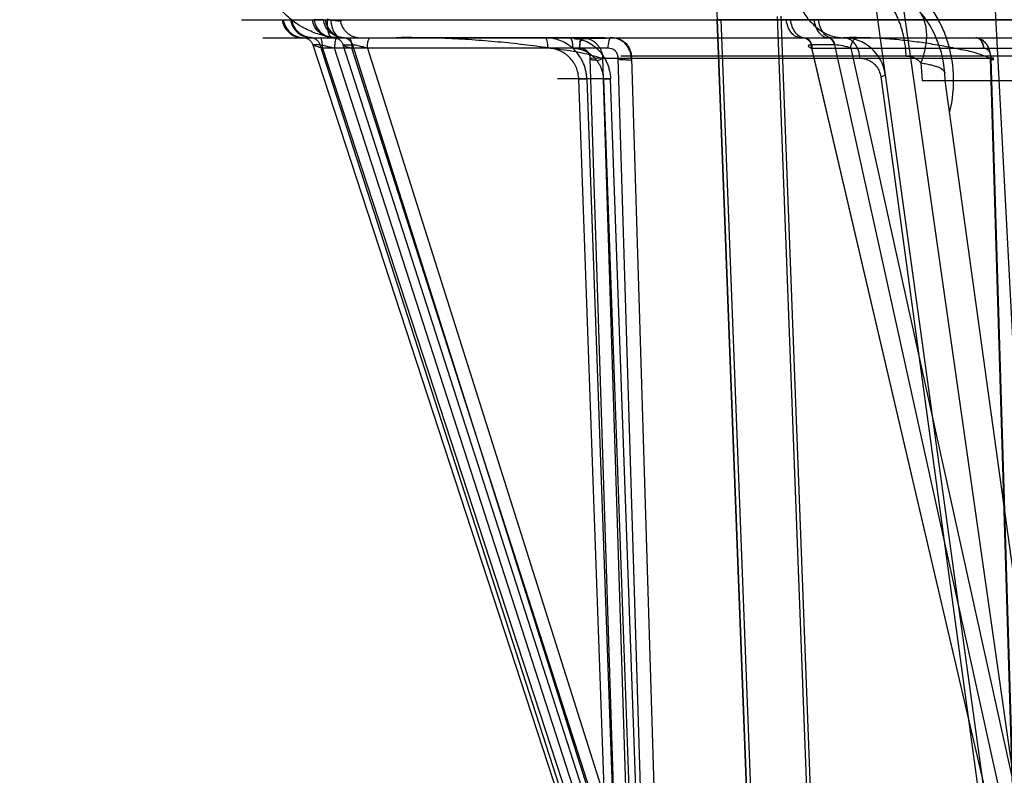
# Model space of a CAD drawing. Header units: millimetres. Extents: x 0 to 297, y 0 to 210.
# Tile 419 of 455: x 241.902 to 242.271, y 160.279 to 160.562. Entities that reach past the tile are written whole.
import ezdxf

# ---------------------------------------------------------------- set-up
doc = ezdxf.new("R2010")
doc.units = ezdxf.units.MM
doc.header["$LTSCALE"] = 16.335
doc.layers.get('0').update_dxf_attribs({"linetype": 'CONTINUOUS'})
for name, color, linetype in [('AXES_REF', 7, 'CONTINUOUS'), ('INTFCLR_1', 7, 'CONTINUOUS'), ('INTFCLR_144815', 7, 'CONTINUOUS'), ('INTFCLR_72935', 7, 'CONTINUOUS')]:
    doc.layers.add(name, color=color, linetype=linetype)

msp = doc.modelspace()

# ---------------------------------------------------------------- linework, layer by layer
at = {"color": 7, "linetype": 'Continuous'}
for centre, radius in [((241.4302422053, 154.539298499), 7.756662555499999), ((241.4302422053, 154.539298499), 7.756), ((241.4302422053, 154.539298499), 7.706331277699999), ((241.4302422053, 161.177698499), 0.684), ((241.4302422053, 161.177698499), 0.6679999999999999), ((241.4302422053, 161.177698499), 0.6464), ((241.4302422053, 161.177698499), 0.64), ((241.4302422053, 161.177698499), 0.636), ((241.4302422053, 161.177698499), 0.616)]:
    msp.add_circle(centre, radius, dxfattribs=at)
at = {"color": 9, "linetype": 'Continuous'}
msp.add_circle((241.4302422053, 161.177698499), 0.664, dxfattribs=at)
at = {"color": 7, "linetype": 'Continuous'}
msp.add_arc((241.4302422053, 154.539298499), 7.68, 278.2771290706, 261.7228709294, dxfattribs=at)
at = {"layer": 'AXES_REF', "color": 9, "linetype": 'Continuous'}
msp.add_arc((241.4302422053, 154.539298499), 7.075609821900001, 94.4118118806, 85.5881881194, dxfattribs=at)
at = {"layer": 'INTFCLR_1', "color": 6, "linetype": 'Continuous'}
for p, q in [((243.1292272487, 160.562025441), (242.1637044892, 160.562025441)), ((242.1637044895, 160.5620254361), (242.2052242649, 159.4752871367)), ((242.1637049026, 160.5620146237), (242.1651128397, 160.562111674)), ((242.1651132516, 160.5621008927), (242.2066348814, 159.4753140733)), ((242.1975491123, 160.2678622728), (242.1862640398, 160.5632376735)), ((242.1989586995, 160.2679161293), (242.1876727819, 160.5633136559))]:
    msp.add_line(p, q, dxfattribs=at)
msp.add_arc((242.6464658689, 160.595298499), 0.4839066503, 179.5302673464, 183.9440080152, dxfattribs=at)
at = {"layer": 'INTFCLR_144815', "color": 9, "linetype": 'Continuous'}
for p, q in [((242.2866105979, 160.1957300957), (242.1415347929, 161.2100770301)), ((242.2815047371, 160.1447785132), (242.2087760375, 160.6718127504)), ((241.9853170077, 160.5620470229), (242.1911509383, 160.5620455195)), ((242.0009266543, 160.5620440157), (242.0027200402, 160.5620440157)), ((242.0160046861, 160.5620440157), (242.0124614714, 160.5620440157)), ((242.0187288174, 160.5618622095), (242.0174235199, 160.5622041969)), ((242.2000142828, 160.5620440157), (242.1911511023, 160.5620440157)), ((242.2000141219, 160.5620455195), (242.449849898, 160.5620470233)), ((241.9932185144, 160.5552984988), (243.312773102, 160.555298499)), ((242.0084252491, 160.5552975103), (242.0081947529, 160.555298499)), ((242.0111606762, 160.5552974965), (242.009357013, 160.5552976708)), ((242.0118246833, 160.555298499), (242.0112071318, 160.5552975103)), ((242.0120773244, 160.55256341), (242.1203572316, 160.2211820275)), ((242.0147708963, 160.55256341), (242.0120773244, 160.55256341)), ((242.1217497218, 160.2211820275), (242.0147708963, 160.55256341)), ((242.0226306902, 160.555298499), (242.0192702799, 160.5555080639)), ((242.0194510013, 160.555298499), (242.0198121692, 160.5552975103)), ((242.0198673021, 160.5552974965), (242.0233681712, 160.5552974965)), ((242.129889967, 160.2211820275), (242.0234105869, 160.55256341)), ((242.0234105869, 160.55256341), (242.026911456, 160.55256341)), ((242.0269416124, 160.5525638), (242.026911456, 160.55256341)), ((242.026911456, 160.55256341), (242.131699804, 160.2211820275)), ((242.195085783, 160.5552984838), (242.1963285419, 160.5552974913)), ((242.196470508, 160.5552974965), (242.205227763, 160.5552974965)), ((242.1989974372, 160.55256341), (242.1989255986, 160.5525638)), ((242.2764463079, 160.2211820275), (242.1989974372, 160.55256341)), ((242.2077546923, 160.55256341), (242.1989974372, 160.55256341)), ((242.2053729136, 160.5552974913), (242.2068871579, 160.5552984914)), ((242.2078281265, 160.5525638), (242.2077546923, 160.55256341)), ((242.2077546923, 160.55256341), (242.2809735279, 160.2211820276)), ((242.0156788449, 160.551333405), (242.123154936, 160.2224120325)), ((242.1227185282, 160.5513334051), (242.0156788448, 160.5513334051)), ((242.1263469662, 160.2224120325), (242.0201622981, 160.551333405)), ((242.1323494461, 160.2224120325), (242.0266605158, 160.551333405)), ((242.0324877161, 160.551333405), (242.1364981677, 160.2224120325)), ((242.2761090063, 160.2224120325), (242.1992350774, 160.551333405)), ((242.1992350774, 160.5513334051), (242.2781605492, 160.5513334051)), ((242.2138115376, 160.551333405), (242.2864868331, 160.2224120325)), ((242.1159855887, 160.5474730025), (242.1263469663, 160.2224120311)), ((242.1207562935, 160.5475776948), (242.2662099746, 160.5475776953)), ((242.1318905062, 160.1984476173), (242.1207562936, 160.5475776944)), ((242.1364981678, 160.2224120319), (242.1265319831, 160.5474730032)), ((243.1653875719, 160.5484201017), (242.127544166, 160.5484201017)), ((242.1314933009, 160.547577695), (242.1422044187, 160.1984476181)), ((242.276693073, 160.1984476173), (242.2662099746, 160.547577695)), ((242.266335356, 160.5474730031), (242.2761090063, 160.2224120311)), ((242.2492629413, 160.5392985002), (242.2490678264, 160.5420887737)), ((242.1236823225, 160.539856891), (242.1038285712, 160.5398568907)), ((242.111793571, 160.5397521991), (242.1148912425, 160.5398603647)), ((242.1231549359, 160.222412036), (242.111793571, 160.5397521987)), ((242.1148104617, 160.5398568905), (242.1270300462, 160.1984476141)), ((242.1210004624, 160.5397521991), (242.1236823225, 160.5398568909)), ((242.1210004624, 160.5397521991), (242.1323494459, 160.2224120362)), ((242.1358872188, 160.1984476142), (242.1236823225, 160.5398568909)), ((242.2250445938, 160.5406713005), (242.2789710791, 160.1451560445)), ((242.2971876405, 160.192008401), (242.2492629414, 160.539298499))]:
    msp.add_line(p, q, dxfattribs=at)
at = {"layer": 'INTFCLR_144815', "color": 6, "linetype": 'Continuous'}
for p, q in [((242.29046601, 160.1389815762), (242.2611010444, 160.699298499)), ((242.2401063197, 160.5458154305), (242.2405620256, 160.5392985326)), ((242.2405520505, 160.539298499), (243.0523796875, 160.5392984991))]:
    msp.add_line(p, q, dxfattribs=at)
at = {"layer": 'INTFCLR_144815', "color": 7, "linetype": 'Continuous'}
for p, q in [((242.1207562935, 160.547577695), (242.1159855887, 160.5474730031)), ((242.1265319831, 160.5474730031), (242.1314933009, 160.547577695)), ((242.2490678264, 160.5420887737), (242.2485796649, 160.5430649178))]:
    msp.add_line(p, q, dxfattribs=at)
at = {"layer": 'INTFCLR_144815', "color": 9, "linetype": 'Continuous'}
msp.add_circle((242.6464658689, 160.139298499), 0.3956209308, dxfattribs=at)
for centre, radius, start, end in [((242.2091652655, 160.539298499), 0.04, 3.9999999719, 89.9999999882), ((242.2109108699, 160.539298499), 0.016, 7.8569748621, 89.99999998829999), ((242.2050725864, 160.5392326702), 0.0473174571, 345.5760701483, 19.8482747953), ((242.6464658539, 160.1393682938), 0.3916209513, 359.9897887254, 180.0102113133)]:
    msp.add_arc(centre, radius, start, end, dxfattribs=at)
for points, knots in [([(242.0192702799, 160.5555080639), (242.0183494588, 160.5556202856), (242.0165182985, 160.5559342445), (242.0129330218, 160.5569069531), (242.0099204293, 160.5581998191), (242.0074848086, 160.5595884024), (242.0058838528, 160.5605995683), (242.0031985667, 160.5625598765), (242.0004268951, 160.5652093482), (241.9980206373, 160.5681892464), (241.9958616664, 160.5713840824), (241.9943311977, 160.5744130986), (241.993300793, 160.5771216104), (241.9926890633, 160.5789577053), (241.9918240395, 160.5822191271), (241.9914352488, 160.5850977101), (241.9913396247, 160.5870192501)], [0, 0, 0, 0, 0.06096940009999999, 0.1218725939, 0.2439126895, 0.2749194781, 0.3061305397, 0.3683174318, 0.4931992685, 0.5566512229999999, 0.6198066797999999, 0.7463947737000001, 0.778407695, 0.8102573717, 0.8735491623, 1, 1, 1, 1]), ([(242.1899937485, 160.5870192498), (242.1899964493, 160.5865458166), (242.190015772, 160.5855913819), (242.1901116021, 160.5836582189), (242.1903442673, 160.5812061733), (242.1908126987, 160.5782520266), (242.1917002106, 160.5743391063), (242.193289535, 160.5696557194), (242.1959561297, 160.564606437), (242.1992559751, 160.5604599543), (242.2029978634, 160.5574487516), (242.206937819, 160.5556831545), (242.2096357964, 160.5552984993), (242.210910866, 160.555298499)], [0, 0, 0, 0, 0.0340774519, 0.0687006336, 0.1393008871, 0.2112464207, 0.2838353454, 0.4279363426, 0.5658356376, 0.6928549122, 0.8067642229, 0.908222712, 1, 1, 1, 1]), ([(242.2496862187, 160.5552985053), (242.2494954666, 160.5558290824), (242.2489412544, 160.5572885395), (242.2479210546, 160.5596239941), (242.2461356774, 160.5630999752), (242.2440649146, 160.5663643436), (242.2417433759, 160.5693823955), (242.2393160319, 160.5721858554), (242.2360542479, 160.5753515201), (242.2325128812, 160.5780994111), (242.2295701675, 160.580013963), (242.2266139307, 160.5817239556), (242.2213766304, 160.5842278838), (242.2158359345, 160.5859061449), (242.2110442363, 160.5867288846), (242.2078806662, 160.5871135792), (242.2054978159, 160.5872266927), (242.203915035, 160.5872286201)], [0, 0, 0, 0, 0.0284645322, 0.0787984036, 0.1285671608, 0.2256500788, 0.273394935, 0.320708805, 0.412764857, 0.5023490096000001, 0.5465190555, 0.5899295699, 0.6746804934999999, 0.8391693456, 0.8798035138, 0.9200937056, 1, 1, 1, 1]), ([(242.2345509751, 160.5484189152), (242.23449795, 160.550323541), (242.2341136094, 160.5542118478), (242.2326663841, 160.5599560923), (242.2302832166, 160.5654584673), (242.2270148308, 160.5703689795), (242.2230174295, 160.5743759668), (242.2185335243, 160.5772602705), (242.213857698, 160.5789361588), (242.2106867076, 160.5792984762), (242.209165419, 160.579298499)], [0, 0, 0, 0, 0.1297853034, 0.2650928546, 0.4019477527, 0.5362419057, 0.6645323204, 0.7847508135, 0.8963762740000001, 1, 1, 1, 1]), ([(242.2401163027, 160.5458138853), (242.2408933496, 160.5477138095), (242.2420768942, 160.5515124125), (242.2425327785, 160.5572041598), (242.2414748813, 160.5623220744), (242.2397256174, 160.5651528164), (242.2386843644, 160.5662915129)], [0, 0, 0, 0, 0.2853258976, 0.5489449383, 0.7855214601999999, 1, 1, 1, 1]), ([(242.0004744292, 160.5620470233), (242.0006129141, 160.5611521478), (242.0012112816, 160.5593434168), (242.0029953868, 160.5570873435), (242.0054535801, 160.5556254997), (242.0073073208, 160.5552984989), (242.0081947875, 160.555298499)], [0, 0, 0, 0, 0.2445646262, 0.5034961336, 0.7603132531, 1, 1, 1, 1]), ([(242.0009266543, 160.5620440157), (242.0010630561, 160.5611622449), (242.0016470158, 160.559381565), (242.003382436, 160.5571488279), (242.0057774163, 160.5556764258), (242.007593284, 160.555317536), (242.0084671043, 160.5552974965)], [0, 0, 0, 0, 0.2448636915, 0.5035720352, 0.7601332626, 1, 1, 1, 1]), ([(242.0036528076, 160.5620440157), (242.0037885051, 160.5611625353), (242.0043691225, 160.559383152), (242.0060960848, 160.5571502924), (242.0084810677, 160.5556768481), (242.0102904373, 160.5553175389), (242.0111606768, 160.5552974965)], [0, 0, 0, 0, 0.2453238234, 0.5042068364, 0.7605609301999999, 1, 1, 1, 1]), ([(242.0118247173, 160.555298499), (242.0109421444, 160.555298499), (242.0090972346, 160.5556260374), (242.0066525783, 160.5570893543), (242.004879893, 160.5593456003), (242.0042859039, 160.5611525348), (242.0041482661, 160.5620470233)], [0, 0, 0, 0, 0.2391081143, 0.4956418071, 0.7548115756, 1, 1, 1, 1]), ([(242.0194510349, 160.555298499), (242.0185787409, 160.555298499), (242.0167523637, 160.5556271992), (242.0143362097, 160.5570936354), (242.0125875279, 160.55935018), (242.0120026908, 160.5611533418), (242.0118668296, 160.5620470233)], [0, 0, 0, 0, 0.2378777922, 0.4938117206, 0.7534896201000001, 1, 1, 1, 1]), ([(242.0124614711, 160.5620440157), (242.0125952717, 160.5611634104), (242.0131659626, 160.5593881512), (242.0148665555, 160.5571550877), (242.01721979, 160.5556783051), (242.0190085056, 160.5553175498), (242.0198673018, 160.5552974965)], [0, 0, 0, 0, 0.2468099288, 0.5062763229, 0.7619689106, 1, 1, 1, 1]), ([(242.0233681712, 160.5552974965), (242.0225140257, 160.5553175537), (242.0207337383, 160.5556788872), (242.0183935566, 160.5571570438), (242.0167039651, 160.559390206), (242.0161375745, 160.561163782), (242.0160046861, 160.5620440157)], [0, 0, 0, 0, 0.2374611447, 0.4928806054, 0.7525812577, 1, 1, 1, 1]), ([(242.0166417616, 160.5620470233), (242.0167765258, 160.5611538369), (242.0173557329, 160.5593530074), (242.0190895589, 160.5570963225), (242.0214880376, 160.5556279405), (242.0233029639, 160.5552984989), (242.0241689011, 160.555298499)], [0, 0, 0, 0, 0.2473359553, 0.5073333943, 0.762893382, 1, 1, 1, 1]), ([(242.0174235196, 160.5622041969), (242.0173752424, 160.5613510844), (242.0173901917, 160.5596854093), (242.0176266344, 160.5574958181), (242.018468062, 160.5555001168), (242.0192702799, 160.5555080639)], [0, 0, 0, 0, 0.3541918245, 0.6674541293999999, 1, 1, 1, 1]), ([(242.0187288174, 160.5618622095), (242.0188057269, 160.5610122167), (242.0190854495, 160.5593819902), (242.0199153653, 160.5572564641), (242.0210857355, 160.5557299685), (242.0221688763, 160.555298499), (242.0226306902, 160.555298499)], [0, 0, 0, 0, 0.3128997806, 0.6023182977, 0.8306885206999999, 1, 1, 1, 1]), ([(242.0222132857, 160.5620470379), (242.0224014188, 160.5619689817), (242.0230148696, 160.5616944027), (242.0217928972, 160.5614660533), (242.0207259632, 160.5616696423), (242.0194430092, 160.5617652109), (242.0187288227, 160.5618622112)], [0, 0, 0, 0, 0.131462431, 0.2356474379, 0.5348131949, 1, 1, 1, 1]), ([(242.0222132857, 160.5620470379), (242.0223467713, 160.56115443), (242.0227752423, 160.5598129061), (242.0237680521, 160.5582401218), (242.0247346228, 160.5571857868), (242.0258687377, 160.5563365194), (242.0274821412, 160.5555443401), (242.0288152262, 160.555298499), (242.029673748, 160.555298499)], [0, 0, 0, 0, 0.247765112, 0.3777623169, 0.5086293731, 0.6381353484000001, 0.7643171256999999, 1, 1, 1, 1]), ([(242.1950854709, 160.555298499), (242.1944484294, 160.555298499), (242.1930414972, 160.5556722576), (242.1913121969, 160.5572141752), (242.1901130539, 160.559449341), (242.1897217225, 160.5611695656), (242.1896256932, 160.5620470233)], [0, 0, 0, 0, 0.2031558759, 0.4438233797, 0.7185033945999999, 1, 1, 1, 1]), ([(242.1911511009, 160.5620440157), (242.1912455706, 160.5611791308), (242.1916273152, 160.559483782), (242.19279221, 160.5572729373), (242.1944687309, 160.5557268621), (242.1958426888, 160.555317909), (242.1964705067, 160.5552974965)], [0, 0, 0, 0, 0.2814276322, 0.5559218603, 0.7968128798, 1, 1, 1, 1]), ([(242.2000142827, 160.5620440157), (242.2001065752, 160.5611798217), (242.2004791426, 160.5594881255), (242.2016173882, 160.5572797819), (242.2032580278, 160.5557306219), (242.2046113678, 160.5553179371), (242.205227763, 160.5552974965)], [0, 0, 0, 0, 0.2833876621, 0.5588076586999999, 0.7989032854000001, 1, 1, 1, 1]), ([(242.2015699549, 160.5620470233), (242.2016633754, 160.5611704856), (242.2020428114, 160.5594553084), (242.2032059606, 160.5572237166), (242.2048864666, 160.5556771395), (242.2062656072, 160.5552984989), (242.2068869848, 160.555298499)], [0, 0, 0, 0, 0.2841719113, 0.560120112, 0.7996850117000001, 1, 1, 1, 1]), ([(242.0084252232, 160.5552974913), (242.0087926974, 160.5552891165), (242.0095798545, 160.5551569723), (242.010672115, 160.5545969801), (242.0115556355, 160.5536955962), (242.0119310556, 160.552946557), (242.0120561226, 160.5525638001)], [0, 0, 0, 0, 0.2284497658, 0.488298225, 0.7497337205, 1, 1, 1, 1]), ([(242.0111606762, 160.5552974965), (242.0115492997, 160.5552885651), (242.012349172, 160.5551456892), (242.0134327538, 160.5545650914), (242.0142859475, 160.5536730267), (242.0146490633, 160.5529385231), (242.0147708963, 160.55256341)], [0, 0, 0, 0, 0.2424183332, 0.4974857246, 0.7540420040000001, 1, 1, 1, 1]), ([(242.0112070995, 160.5552975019), (242.0115933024, 160.5552885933), (242.0123887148, 160.5551455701), (242.0134656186, 160.5545645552), (242.0143130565, 160.5536723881), (242.0146733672, 160.5529386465), (242.0147943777, 160.5525638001)], [0, 0, 0, 0, 0.2418507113, 0.4966336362, 0.7533977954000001, 1, 1, 1, 1]), ([(242.0156788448, 160.5513334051), (242.0151332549, 160.5514875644), (242.0143061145, 160.5517084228), (242.0130579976, 160.5521356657), (242.0126613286, 160.5521990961), (242.0119336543, 160.5525639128), (242.0120561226, 160.5525638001)], [0, 0, 0, 0, 0.4427968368, 0.7127995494, 0.904350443, 1, 1, 1, 1]), ([(242.0156788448, 160.5513334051), (242.0156778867, 160.5518214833), (242.0156186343, 160.5529818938), (242.0154623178, 160.5541700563), (242.015049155, 160.555298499), (242.0147790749, 160.555298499)], [0, 0, 0, 0, 0.3517099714, 0.8053801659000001, 1, 1, 1, 1]), ([(242.0147943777, 160.5525638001), (242.0154618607, 160.5525635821), (242.0166621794, 160.5522119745), (242.0184464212, 160.5518078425), (242.0195763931, 160.5514989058), (242.020162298, 160.5513334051)], [0, 0, 0, 0, 0.3633821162, 0.6685484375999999, 1, 1, 1, 1]), ([(242.0198121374, 160.5552975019), (242.0201965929, 160.555288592), (242.0209887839, 160.5551454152), (242.0220608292, 160.5545640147), (242.0229040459, 160.5536716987), (242.0232622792, 160.5529384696), (242.0233826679, 160.5525638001)], [0, 0, 0, 0, 0.241435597, 0.4960113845, 0.7529281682, 1, 1, 1, 1]), ([(242.0198673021, 160.5552974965), (242.0202489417, 160.5552885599), (242.0210359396, 160.5551450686), (242.0221001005, 160.5545629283), (242.0229364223, 160.5536702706), (242.0232912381, 160.5529378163), (242.0234105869, 160.55256341)], [0, 0, 0, 0, 0.2407574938, 0.4949964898, 0.7521636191, 1, 1, 1, 1]), ([(242.021062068, 160.555298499), (242.0209183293, 160.555298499), (242.0205879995, 160.554855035), (242.020389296, 160.5540195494), (242.0201963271, 160.5527575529), (242.0201632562, 160.5518214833), (242.020162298, 160.5513334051)], [0, 0, 0, 0, 0.1030238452, 0.3257261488, 0.6501721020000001, 1, 1, 1, 1]), ([(242.0233826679, 160.5525638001), (242.0233413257, 160.5525637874), (242.0232172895, 160.5525660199), (242.0233601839, 160.5524098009), (242.02356902, 160.5523504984), (242.0239510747, 160.552177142), (242.0244660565, 160.552006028), (242.0253846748, 160.5517028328), (242.0261313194, 160.5514855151), (242.0266605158, 160.5513334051)], [0, 0, 0, 0, 0.0330518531, 0.05555442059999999, 0.1207857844, 0.2291629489, 0.3773675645, 0.5597925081, 1, 1, 1, 1]), ([(242.026911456, 160.55256341), (242.0267921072, 160.5529378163), (242.0264372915, 160.5536702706), (242.0256009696, 160.5545629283), (242.0245368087, 160.5551450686), (242.0237498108, 160.5552885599), (242.0233681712, 160.5552974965)], [0, 0, 0, 0, 0.2478363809, 0.5050035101, 0.7592425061, 1, 1, 1, 1]), ([(242.0234277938, 160.5552974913), (242.0237837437, 160.5552891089), (242.0245487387, 160.55515604), (242.0256074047, 160.5545931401), (242.0264605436, 160.5536905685), (242.0268209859, 160.5529452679), (242.0269416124, 160.5525638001)], [0, 0, 0, 0, 0.2256880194, 0.4839502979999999, 0.7463982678, 1, 1, 1, 1]), ([(242.0254910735, 160.555298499), (242.0259650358, 160.555298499), (242.0263734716, 160.5540525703), (242.026603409, 160.5528020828), (242.0266592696, 160.5518218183), (242.0266605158, 160.5513334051)], [0, 0, 0, 0, 0.3341423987, 0.6556686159, 1, 1, 1, 1]), ([(242.0324877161, 160.5513334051), (242.031906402, 160.5515009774), (242.0307710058, 160.5518111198), (242.028929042, 160.5522283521), (242.0276618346, 160.552564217), (242.0269416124, 160.5525638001)], [0, 0, 0, 0, 0.3191995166, 0.6199993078, 1, 1, 1, 1]), ([(242.0324877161, 160.5513334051), (242.0324889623, 160.5518218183), (242.0325711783, 160.5529722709), (242.0327589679, 160.5542672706), (242.0333549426, 160.555298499), (242.0336571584, 160.555298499)], [0, 0, 0, 0, 0.3421774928, 0.7882712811, 1, 1, 1, 1]), ([(242.1148104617, 160.5398568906), (242.1147922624, 160.5403713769), (242.1147073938, 160.5413990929), (242.1144359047, 160.5429183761), (242.1140248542, 160.5443989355), (242.1134786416, 160.5458285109), (242.1128009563, 160.5472002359), (242.1117332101, 160.5489278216), (242.1104246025, 160.5504942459), (242.1089184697, 160.5518445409), (242.1072967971, 160.5530383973), (242.1055114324, 160.5539898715), (242.1036232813, 160.5546643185), (242.101681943, 160.5551504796), (242.100181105, 160.5552984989), (242.099184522, 160.5552984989)], [0, 0, 0, 0, 0.0636522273, 0.1272786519, 0.1905553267, 0.2533514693, 0.3162261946, 0.3794300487, 0.5041732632, 0.5667937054, 0.6292153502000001, 0.7528420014, 0.8150931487, 0.8767798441, 1, 1, 1, 1]), ([(242.099184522, 160.5552984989), (242.0993282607, 160.555298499), (242.0996583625, 160.5548553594), (242.0999674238, 160.5535662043), (242.1000824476, 160.5522728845), (242.1000842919, 160.5513334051)], [0, 0, 0, 0, 0.1031172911, 0.3260215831, 1, 1, 1, 1]), ([(242.1083316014, 160.555298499), (242.1088055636, 160.555298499), (242.1092139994, 160.5540525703), (242.1094439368, 160.5528020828), (242.1094997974, 160.5518218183), (242.1095010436, 160.5513334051)], [0, 0, 0, 0, 0.3341424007, 0.6556686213, 1, 1, 1, 1]), ([(242.1083316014, 160.555298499), (242.1093103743, 160.555298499), (242.1107850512, 160.5551502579), (242.1126911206, 160.5546640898), (242.1145469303, 160.5539890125), (242.1163006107, 160.5530367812), (242.1178922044, 160.551843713), (242.1193729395, 160.5504921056), (242.1206579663, 160.5489254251), (242.1217061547, 160.5471992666), (242.1223720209, 160.5458276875), (242.1229090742, 160.544398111), (242.1234485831, 160.5424224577), (242.1236461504, 160.5408842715), (242.1236823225, 160.5398568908)], [0, 0, 0, 0, 0.1221239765, 0.1833231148, 0.2451474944, 0.368174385, 0.4304444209, 0.4930212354, 0.6180007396, 0.6814780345, 0.7447153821, 0.8079506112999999, 0.8717316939, 1, 1, 1, 1]), ([(242.1238879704, 160.555298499), (242.1234140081, 160.555298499), (242.1228037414, 160.5534553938), (242.1227209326, 160.5522757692), (242.1227185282, 160.5513334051)], [0, 0, 0, 0, 0.3346412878, 1, 1, 1, 1]), ([(242.1963097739, 160.555298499), (242.1968827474, 160.555298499), (242.1986463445, 160.554493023), (242.1992274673, 160.5525257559), (242.1992350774, 160.5513334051)], [0, 0, 0, 0, 0.3245667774, 1, 1, 1, 1]), ([(242.1963285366, 160.5552975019), (242.1972544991, 160.5552679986), (242.1984471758, 160.5541484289), (242.1988402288, 160.5529290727), (242.1989255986, 160.5525638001)], [0, 0, 0, 0, 0.7117924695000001, 1, 1, 1, 1]), ([(242.196470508, 160.5552974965), (242.1973806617, 160.5552676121), (242.1985385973, 160.554132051), (242.1989145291, 160.5529281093), (242.1989974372, 160.55256341)], [0, 0, 0, 0, 0.708866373, 1, 1, 1, 1]), ([(242.1989255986, 160.5525638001), (242.1986456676, 160.552563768), (242.1983023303, 160.552554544), (242.1978828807, 160.5523988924), (242.1978111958, 160.5520488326), (242.1984652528, 160.5516919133), (242.1988993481, 160.5514684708), (242.1992350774, 160.5513334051)], [0, 0, 0, 0, 0.2921671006, 0.3709275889, 0.4255386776, 0.6223022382, 1, 1, 1, 1]), ([(242.2077546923, 160.55256341), (242.2076717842, 160.5529281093), (242.2072958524, 160.554132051), (242.2061379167, 160.5552676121), (242.205227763, 160.5552974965)], [0, 0, 0, 0, 0.291133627, 1, 1, 1, 1]), ([(242.2053729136, 160.5552974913), (242.2056253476, 160.5552889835), (242.2069039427, 160.5549512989), (242.2076068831, 160.5535651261), (242.2078281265, 160.5525638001)], [0, 0, 0, 0, 0.1976265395, 1, 1, 1, 1]), ([(242.2138115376, 160.5513334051), (242.2133546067, 160.5515184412), (242.2123533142, 160.5518439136), (242.2103688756, 160.5523240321), (242.208821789, 160.5525640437), (242.2078281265, 160.5525638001)], [0, 0, 0, 0, 0.2412179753, 0.51379011, 1, 1, 1, 1]), ([(242.2172319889, 160.547577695), (242.2172052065, 160.548547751), (242.2169510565, 160.5500272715), (242.2161695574, 160.5518377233), (242.2153557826, 160.5530657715), (242.2143605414, 160.5540674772), (242.2132440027, 160.5547887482), (242.212079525, 160.5552078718), (242.2112897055, 160.555298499), (242.2109108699, 160.555298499)], [0, 0, 0, 0, 0.2650255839, 0.4021141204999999, 0.5365566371, 0.6648897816, 0.7850483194, 0.8965390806, 1, 1, 1, 1]), ([(242.2138115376, 160.5513334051), (242.2138146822, 160.551826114), (242.2139542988, 160.5528212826), (242.2145687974, 160.5541430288), (242.2155478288, 160.5550731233), (242.2163678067, 160.555298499), (242.2167368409, 160.555298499)], [0, 0, 0, 0, 0.2736051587, 0.5500369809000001, 0.7950765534, 1, 1, 1, 1]), ([(242.111793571, 160.5397521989), (242.1117797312, 160.5401380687), (242.1117159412, 160.540908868), (242.1115118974, 160.5420482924), (242.1112034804, 160.5431586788), (242.1107939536, 160.5442308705), (242.1102859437, 160.5452596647), (242.1094856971, 160.546555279), (242.1085050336, 160.5477300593), (242.1073764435, 160.5487428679), (242.106161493, 160.5496382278), (242.1048239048, 160.5503518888), (242.10340928, 160.5508576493), (242.1019550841, 160.5512223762), (242.1008307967, 160.5513333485), (242.1000842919, 160.5513334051)], [0, 0, 0, 0, 0.06368698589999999, 0.1273487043, 0.1906592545, 0.2534864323, 0.3163881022, 0.3796133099, 0.5043786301, 0.5669993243, 0.6294132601, 0.7529997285, 0.8152204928, 0.8768701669, 1, 1, 1, 1]), ([(242.1095010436, 160.5513334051), (242.1102338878, 160.5513333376), (242.1113381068, 160.551222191), (242.1127652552, 160.5508574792), (242.1141550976, 160.5503512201), (242.1154684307, 160.549636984), (242.1166603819, 160.5487422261), (242.1177695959, 160.5477284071), (242.1187323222, 160.5465534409), (242.1195177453, 160.5452589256), (242.1200168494, 160.5442302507), (242.1204193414, 160.54315802), (242.1208243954, 160.5416763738), (242.1209728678, 160.5405227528), (242.1210004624, 160.539752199)], [0, 0, 0, 0, 0.1220026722, 0.1831508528, 0.2449324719, 0.3679051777, 0.430164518, 0.492741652, 0.6177529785, 0.6812600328, 0.744534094, 0.8078110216, 0.8716372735, 1, 1, 1, 1]), ([(242.1120976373, 160.5513334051), (242.1123443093, 160.5513490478), (242.1130798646, 160.5513267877), (242.1142584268, 160.5509199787), (242.1156241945, 160.5496946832), (242.1160395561, 160.5483047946), (242.1159855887, 160.5474730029)], [0, 0, 0, 0, 0.120950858, 0.3579856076, 0.5921087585, 1, 1, 1, 1]), ([(242.1265319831, 160.5474730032), (242.1265437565, 160.5476555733), (242.1265139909, 160.5482632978), (242.1262556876, 160.5493315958), (242.1251696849, 160.5508626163), (242.1236519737, 160.5513937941), (242.1227185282, 160.5513334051)], [0, 0, 0, 0, 0.0907795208, 0.3008562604, 0.5358557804, 1, 1, 1, 1]), ([(242.263584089, 160.5513334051), (242.2641038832, 160.5513805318), (242.2650826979, 160.5510031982), (242.2661156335, 160.5495611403), (242.2663661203, 160.5482899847), (242.266335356, 160.5474730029)], [0, 0, 0, 0, 0.2987898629, 0.5319665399, 1, 1, 1, 1]), ([(242.2172319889, 160.547577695), (242.2176185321, 160.5475772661), (242.2183988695, 160.5475197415), (242.2195600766, 160.5472524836), (242.2207136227, 160.5467939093), (242.2218420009, 160.5461153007), (242.2229186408, 160.5451869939), (242.2237949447, 160.544085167), (242.2246102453, 160.5425909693), (242.2249421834, 160.5414305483), (242.2250445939, 160.5406712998)], [0, 0, 0, 0, 0.102066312, 0.2057039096, 0.3134835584, 0.4285025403, 0.5517746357, 0.6869451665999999, 0.7977059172, 1, 1, 1, 1]), ([(242.2345509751, 160.5484189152), (242.2350311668, 160.5484176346), (242.2360100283, 160.548317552), (242.2373296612, 160.547897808), (242.2387686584, 160.5471269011), (242.2396405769, 160.5463724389), (242.2401163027, 160.5458138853)], [0, 0, 0, 0, 0.2277917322, 0.4631844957, 0.6519571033, 1, 1, 1, 1]), ([(242.2250445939, 160.5406712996), (242.2254846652, 160.5407950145), (242.2259645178, 160.5409643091), (242.2267860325, 160.541301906), (242.2267606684, 160.5414857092)], [0, 0, 0, 0, 0.7112927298, 1, 1, 1, 1])]:
    msp.add_open_spline(points, degree=3, knots=knots, dxfattribs=at)
at = {"layer": 'INTFCLR_144815', "color": 7, "linetype": 'Continuous'}
for points, knots in [([(242.1120976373, 160.5513334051), (242.1120981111, 160.5515747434), (242.1121208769, 160.5520608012), (242.1121151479, 160.5526798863), (242.1122557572, 160.5531475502), (242.112294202, 160.5535312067), (242.112039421, 160.5538729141), (242.112352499, 160.554180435), (242.1126735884, 160.5542443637), (242.11292237, 160.554361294), (242.1131210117, 160.5544018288), (242.1131068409, 160.5545922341), (242.1127556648, 160.5545910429), (242.1123105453, 160.5546958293), (242.1114516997, 160.554738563), (242.1083961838, 160.554980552), (242.1150240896, 160.5550559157), (242.1179440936, 160.555093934), (242.119811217, 160.5551210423), (242.1227760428, 160.5551562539), (242.1196965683, 160.5552364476), (242.1162743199, 160.5552011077), (242.107485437, 160.5552572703), (242.0966631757, 160.5552556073), (242.0771890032, 160.5552810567), (242.0697266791, 160.5552877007), (242.0399722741, 160.5552984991), (242.0440459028, 160.555298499)], [0, 0, 0, 0, 0.0074826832, 0.0151364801, 0.0189706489, 0.0225708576, 0.026938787, 0.0295042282, 0.0343881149, 0.0368999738, 0.038619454, 0.0394210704, 0.0418194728, 0.04706142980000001, 0.0549641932, 0.0693587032, 0.1173092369, 0.1499283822, 0.1782528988, 0.1926860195, 0.2017529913, 0.2439054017, 0.3284347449, 0.4525592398, 0.5978174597, 0.8736975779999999, 1, 1, 1, 1]), ([(242.1207562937, 160.5475776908), (242.1192920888, 160.5478294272), (242.1163909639, 160.5487161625), (242.1119879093, 160.5498700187), (242.1074145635, 160.5504533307), (242.10284154, 160.5511477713), (242.0981952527, 160.5517752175), (242.0918881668, 160.5525918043), (242.0838637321, 160.553478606), (242.0740934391, 160.55434714), (242.0658400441, 160.554850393), (242.0591752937, 160.5551264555), (242.0524585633, 160.5553041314), (242.047412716, 160.5553302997), (242.0440459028, 160.555298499)], [0, 0, 0, 0, 0.0576705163, 0.1174218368, 0.1765000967, 0.2363686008, 0.2970295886, 0.3584716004, 0.4832405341, 0.6103802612, 0.7391897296, 0.8041660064, 0.8693032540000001, 1, 1, 1, 1]), ([(242.1129974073, 160.555298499), (242.1125570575, 160.555298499), (242.112321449, 160.5538840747), (242.1121281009, 160.5527242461), (242.1120984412, 160.5517429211), (242.1120976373, 160.5513334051)], [0, 0, 0, 0, 0.3188590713, 0.7034672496, 1, 1, 1, 1]), ([(242.1129974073, 160.5552984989), (242.1133556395, 160.5552984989), (242.1140800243, 160.5552468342), (242.1151523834, 160.5550126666), (242.1161932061, 160.5546203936), (242.1171728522, 160.5540772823), (242.1180586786, 160.5534026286), (242.1188323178, 160.5526180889), (242.1194851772, 160.5517428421), (242.1200143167, 160.5507860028), (242.1204124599, 160.5497595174), (242.1206701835, 160.5486833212), (242.1207441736, 160.5479465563), (242.1207562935, 160.547577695)], [0, 0, 0, 0, 0.08885821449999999, 0.1794212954, 0.271355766, 0.3637659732, 0.4562903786, 0.5465939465, 0.6361949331, 0.7263012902, 0.8169838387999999, 0.9084558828, 1, 1, 1, 1]), ([(242.1238879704, 160.555298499), (242.1243700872, 160.5553299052), (242.1253401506, 160.5552974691), (242.1267463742, 160.5549557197), (242.1280490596, 160.5543400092), (242.1291946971, 160.5534761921), (242.1301463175, 160.5523989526), (242.1308647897, 160.5511538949), (242.1312938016, 160.5498875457), (242.131475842, 160.5486838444), (242.1315171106, 160.5479427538), (242.1314933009, 160.547577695)], [0, 0, 0, 0, 0.1183927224, 0.2359480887, 0.3522620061, 0.4690286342, 0.5851307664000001, 0.7021267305, 0.8190587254, 0.9103525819, 1, 1, 1, 1]), ([(242.1314933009, 160.547577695), (242.1314713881, 160.5482643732), (242.1312576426, 160.549636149), (242.1304441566, 160.5515423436), (242.1292003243, 160.5531537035), (242.127624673, 160.5543666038), (242.1258246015, 160.5551247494), (242.1245335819, 160.5552984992), (242.1238879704, 160.5552984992)], [0, 0, 0, 0, 0.1724363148, 0.3443111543, 0.5149907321, 0.6776188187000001, 0.8379587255, 1, 1, 1, 1]), ([(242.2662099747, 160.5475776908), (242.2651675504, 160.5478335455), (242.2631560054, 160.5487141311), (242.2600933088, 160.5498612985), (242.2568546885, 160.5504543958), (242.2536519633, 160.551147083), (242.2503923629, 160.5517750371), (242.2459721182, 160.5525908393), (242.2403444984, 160.5534775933), (242.2334886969, 160.5543464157), (242.2276930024, 160.5548502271), (242.2230141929, 160.5551264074), (242.2183010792, 160.5553041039), (242.2147593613, 160.5553303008), (242.2123970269, 160.5552984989)], [0, 0, 0, 0, 0.0589493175, 0.1199639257, 0.1792541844, 0.2392759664, 0.3000367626, 0.361521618, 0.486143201, 0.6128546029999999, 0.7409850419, 0.8055541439, 0.8702484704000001, 1, 1, 1, 1]), ([(242.2123970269, 160.5552984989), (242.2143477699, 160.555298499), (242.2183664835, 160.5552940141), (242.2248808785, 160.5552895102), (242.2321424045, 160.5552824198), (242.23869024, 160.5552751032), (242.2440626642, 160.5552679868), (242.2479952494, 160.555262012), (242.2517412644, 160.5552558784), (242.2547079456, 160.5552491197), (242.2569249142, 160.5552455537), (242.2584445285, 160.5552375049), (242.2596464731, 160.5552460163), (242.2605450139, 160.5552207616), (242.2613934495, 160.5553006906), (242.2623749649, 160.5546515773), (242.2633245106, 160.5533271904), (242.2635793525, 160.5520755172), (242.263584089, 160.5513334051)], [0, 0, 0, 0, 0.1090727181, 0.2247001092, 0.3642422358, 0.5150896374, 0.5908123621, 0.6646328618, 0.7349749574, 0.8002624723, 0.830518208, 0.8589192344, 0.8852685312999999, 0.8976122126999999, 0.9093690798, 0.9319367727, 0.9585051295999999, 1, 1, 1, 1]), ([(242.263584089, 160.5513334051), (242.2635814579, 160.5517456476), (242.2634865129, 160.5525544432), (242.2630730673, 160.5536625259), (242.2622776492, 160.5548000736), (242.2612823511, 160.555298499), (242.2606587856, 160.555298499)], [0, 0, 0, 0, 0.229956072, 0.4497148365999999, 0.65217135, 1, 1, 1, 1]), ([(242.2606587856, 160.5552984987), (242.2611778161, 160.5552984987), (242.2622786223, 160.5550654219), (242.2637290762, 160.5540853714), (242.2649006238, 160.5526024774), (242.2655864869, 160.5510874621), (242.2659592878, 160.5497493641), (242.2661451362, 160.5486773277), (242.2661999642, 160.5479458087), (242.2662099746, 160.547577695)], [0, 0, 0, 0, 0.1494876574, 0.3142255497, 0.4943792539, 0.6871586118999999, 0.7890952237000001, 0.8939391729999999, 1, 1, 1, 1]), ([(242.1159855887, 160.5474730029), (242.1162731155, 160.5474549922), (242.1166569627, 160.5468914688), (242.1175196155, 160.5470317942), (242.1185514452, 160.5468651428), (242.1196477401, 160.5469135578), (242.1203644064, 160.5473696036), (242.1206417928, 160.5475824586), (242.1207562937, 160.5475776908)], [0, 0, 0, 0, 0.1722199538, 0.3255408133, 0.4806634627, 0.8101806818, 0.9314922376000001, 1, 1, 1, 1]), ([(242.1314933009, 160.547577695), (242.1314588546, 160.547578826), (242.1314308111, 160.5474263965), (242.1313639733, 160.5472254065), (242.131341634, 160.5465845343), (242.1306157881, 160.5469444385), (242.1300906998, 160.5468450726), (242.1295027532, 160.5469269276), (242.1288141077, 160.5469348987), (242.1280581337, 160.5470382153), (242.1271961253, 160.5468887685), (242.1268166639, 160.5474548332), (242.1265319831, 160.5474730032)], [0, 0, 0, 0, 0.0182968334, 0.0571670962, 0.1407671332, 0.2651961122, 0.3463222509, 0.4387840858, 0.5730975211, 0.7124714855, 0.8485603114, 1, 1, 1, 1]), ([(242.2401163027, 160.5458138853), (242.240826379, 160.5457090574), (242.2421443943, 160.5454902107), (242.2443841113, 160.5450102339), (242.2462777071, 160.5444431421), (242.2480465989, 160.5435991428), (242.2490198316, 160.5427751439), (242.2490678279, 160.5420887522)], [0, 0, 0, 0, 0.2144636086, 0.3985822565, 0.6863639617, 0.7944118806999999, 1, 1, 1, 1]), ([(242.266335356, 160.5474730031), (242.2666933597, 160.5474912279), (242.2681630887, 160.547588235), (242.2666090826, 160.5475820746), (242.2662099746, 160.547577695)], [0, 0, 0, 0, 0.473162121, 1, 1, 1, 1]), ([(242.2662099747, 160.5475776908), (242.2665185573, 160.5475821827), (242.2668313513, 160.5474769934), (242.2676524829, 160.546779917), (242.2671925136, 160.5470284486), (242.2669866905, 160.5469433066), (242.2666519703, 160.5470927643), (242.2665469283, 160.5474540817), (242.266335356, 160.5474730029)], [0, 0, 0, 0, 0.3380307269, 0.5229450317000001, 0.6329562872, 0.691625, 0.7673369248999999, 1, 1, 1, 1])]:
    msp.add_open_spline(points, degree=3, knots=knots, dxfattribs=at)
at = {"layer": 'INTFCLR_72935', "color": 6, "linetype": 'Continuous'}
for p, q in [((242.1637044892, 160.562025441), (243.1292272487, 160.562025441)), ((242.2052242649, 159.4752871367), (242.1637044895, 160.5620254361)), ((242.1651146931, 160.5620631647), (242.2066353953, 159.4753006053)), ((242.1976890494, 160.2641995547), (242.1862644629, 160.5632266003)), ((242.1990468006, 160.2656101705), (242.1876727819, 160.5633136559))]:
    msp.add_line(p, q, dxfattribs=at)

doc.saveas('drawing.dxf')
